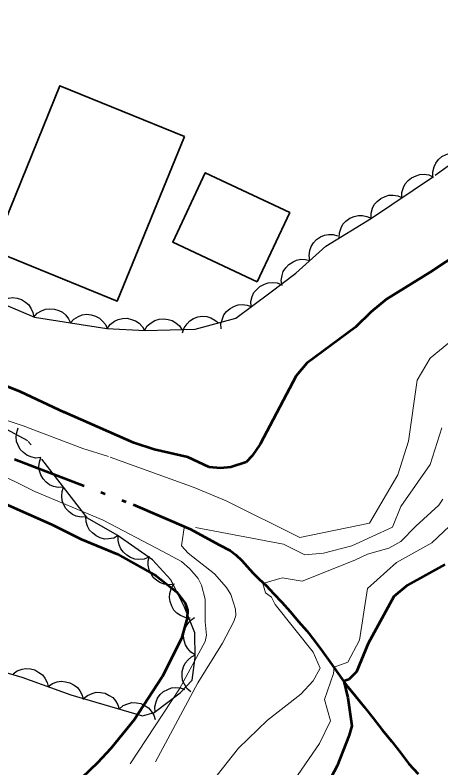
# Model space of a CAD drawing. Extents: x 355726 to 357533, y 5103782 to 5105258.
# Drawn here: x 356620.8 to 356637.93, y 5104468.41 to 5104498.68 of the extents above; entities that cross this region are included whole.
import ezdxf

# ---------------------------------------------------------------- set-up
doc = ezdxf.new("R2010")
doc.units = 0
doc.header["$LTSCALE"] = 0.6
for name, pattern in [('DASH_DOUBLE_DOT', [9.2, 5, -1.2, 0.3, -1.2, 0.3, -1.2]), ('DOT_DASHED', [7.7, 5, -1.2, 0.3, -1.2]), ('LONG_DASHED', [7.5, 6, -1.5])]:
    doc.linetypes.add(name, pattern=pattern)
for name, color, linetype, lineweight in [('1', 7, 'LONG_DASHED', 53), ('2', 7, 'LONG_DASHED', 13), ('31', 7, 'Continuous', 35), ('4', 7, 'DASH_DOUBLE_DOT', 53), ('44', 7, 'Continuous', 25)]:
    doc.layers.add(name, color=color, linetype=linetype, lineweight=lineweight)

msp = doc.modelspace()

# ---------------------------------------------------------------- linework, layer by layer
at = {"layer": '1'}
for points in [[(356639.86, 5104489.91), (356637.49, 5104488.34), (356635.74, 5104487.26), (356635.12, 5104486.75), (356634.49, 5104486.13), (356632.54, 5104484.69), (356632.11, 5104484.17), (356630.66, 5104481.43), (356630.34, 5104480.96), (356630.1, 5104480.71), (356629.48, 5104480.51), (356629.06, 5104480.46), (356628.61, 5104480.51), (356627.75, 5104480.9), (356626.39, 5104481.22), (356625.58, 5104481.48), (356622.78, 5104482.71)], [(356638.09, 5104476.59), (356636.58, 5104475.76), (356636.03, 5104475.3), (356635, 5104473.41), (356634.53, 5104472.28), (356634.22, 5104471.97), (356634.03, 5104471.9), (356634.18, 5104471.23), (356634.34, 5104470.11), (356634.24, 5104469.73), (356633.75, 5104468.49), (356632.39, 5104465.91)]]:
    msp.add_lwpolyline(points, dxfattribs=at)
at = {"layer": '1', "linetype": 'Continuous'}
for points in [[(356614.37, 5104486.09), (356616.89, 5104485.24), (356618.46, 5104484.63), (356619.5, 5104484.15), (356621, 5104483.55), (356622.78, 5104482.71)], [(356615.3, 5104481.07), (356617.53, 5104480.24), (356619.33, 5104479.5), (356622.28, 5104478.2), (356623.46, 5104477.61), (356624.92, 5104477), (356626.48, 5104476.13), (356627.3, 5104475.49), (356627.64, 5104475.04), (356627.73, 5104474.76), (356627.72, 5104474.43), (356627.49, 5104473.61), (356626.72, 5104472.08), (356625.59, 5104470.34), (356624.65, 5104469.2), (356624.11, 5104468.62), (356622.87, 5104467.42)]]:
    msp.add_lwpolyline(points, dxfattribs=at)
at = {"layer": '2'}
for points in [[(356650.58, 5104495.13), (356648.88, 5104493.63), (356645.97, 5104491.47), (356644.47, 5104490.51), (356643.06, 5104489.53), (356637.5, 5104484.88), (356636.97, 5104484), (356636.63, 5104481.55), (356636.19, 5104480.2), (356635.05, 5104478.25), (356632.25, 5104477.67), (356629.29, 5104479.15), (356628.01, 5104479.68), (356624.56, 5104480.93), (356623.53, 5104481.26), (356621.13, 5104482.17), (356619.97, 5104482.55), (356619.26, 5104482.84), (356618.36, 5104483.3), (356616.91, 5104483.71), (356616.45, 5104483.92)], [(356637.96, 5104482.09), (356637.49, 5104480.61), (356636.31, 5104478.92), (356635.98, 5104478.09), (356634.34, 5104477.34), (356633.21, 5104477.04), (356632.45, 5104476.98), (356631.6, 5104477.41), (356627.61, 5104478.16), (356627.49, 5104477.34)], [(356638.01, 5104479.22), (356637.84, 5104478.97), (356636.92, 5104478.13), (356636.32, 5104477.51), (356635.84, 5104477.25), (356634.97, 5104477.01), (356634.46, 5104476.76), (356632.35, 5104475.92), (356631.54, 5104476.05), (356630.77, 5104475.83), (356630.87, 5104475.45), (356631.12, 5104475.28), (356631.26, 5104474.98), (356632.79, 5104473.07), (356633.07, 5104472.42), (356632.79, 5104471.92), (356632.3, 5104471.38), (356630.96, 5104470.33), (356629.79, 5104469.21), (356628.68, 5104467.8)], [(356638.52, 5104478.36), (356637.57, 5104477.46), (356636.14, 5104476.67), (356634.98, 5104475.62), (356634.65, 5104473.55), (356634.19, 5104472.66), (356633.64, 5104472.46), (356633.61, 5104472.21), (356633.24, 5104471.16), (356633.49, 5104470.3), (356633.05, 5104469.4), (356625.08, 5104457.87)], [(356627.49, 5104477.34), (356627.76, 5104477.05), (356628.82, 5104476.21), (356629.31, 5104475.67), (356629.48, 5104475.38), (356629.67, 5104474.8), (356629.68, 5104474.54), (356629.6, 5104474.3), (356629.14, 5104473.43), (356628.15, 5104471.83), (356621.55, 5104459.46)], [(356626.74, 5104477.11), (356627.49, 5104476.71), (356627.83, 5104476.42), (356628.17, 5104476.03), (356628.3, 5104475.76), (356628.45, 5104475.2), (356628.44, 5104474.29), (356628.5, 5104473.75), (356628.45, 5104473.49), (356627.41, 5104471.59), (356624.59, 5104467.3)]]:
    msp.add_lwpolyline(points, dxfattribs=at)
at = {"layer": '2', "linetype": 'Continuous'}
msp.add_lwpolyline([(356615.76, 5104482.21), (356616.68, 5104481.76), (356619.77, 5104480.43), (356621.6, 5104479.53), (356624.34, 5104478.37), (356626.74, 5104477.11)], dxfattribs=at)
at = {"layer": '31'}
for points in [[(356627.61, 5104493.8), (356624.91, 5104487.18), (356619.9, 5104489.22), (356622.6, 5104495.84), (356627.61, 5104493.8)], [(356630.54, 5104487.95), (356627.14, 5104489.55), (356628.45, 5104492.34), (356631.85, 5104490.74), (356630.54, 5104487.95)]]:
    msp.add_lwpolyline(points, close=True, dxfattribs=at)
at = {"layer": '4'}
msp.add_lwpolyline([(356620.78, 5104480.83), (356625.55, 5104479), (356627.86, 5104478.01), (356629.01, 5104477.38), (356629.45, 5104477.15), (356629.68, 5104476.98), (356629.92, 5104476.75), (356630.14, 5104476.51), (356630.36, 5104476.25), (356630.6, 5104476.01), (356630.91, 5104475.73), (356631.2, 5104475.42), (356631.53, 5104475.08), (356631.86, 5104474.7), (356632.2, 5104474.3), (356632.54, 5104473.92), (356632.86, 5104473.51), (356633.17, 5104473.09), (356633.47, 5104472.66), (356633.79, 5104472.21), (356634.12, 5104471.75), (356634.49, 5104471.3), (356634.84, 5104470.87), (356635.2, 5104470.41), (356635.57, 5104469.95), (356635.94, 5104469.49), (356636.29, 5104469.04), (356636.64, 5104468.58), (356637.02, 5104468.17)], dxfattribs=at)
at = {"layer": '44', "linetype": 'DOT_DASHED'}
for points in [[(356609.76, 5104499.87), (356609.75, 5104498.11), (356610.04, 5104496.18), (356610.66, 5104494.84), (356611.89, 5104493.17), (356612.4, 5104492.68), (356613.58, 5104491.62), (356615.22, 5104490.31), (356616.78, 5104489.23), (356617.9, 5104488.41), (356620.15, 5104487.14), (356621.58, 5104486.53), (356623.03, 5104486.31), (356624.49, 5104486.08), (356626.03, 5104486), (356628.04, 5104486.05), (356629.68, 5104486.5), (356631.05, 5104487.51), (356632.09, 5104488.3), (356633.3, 5104489.39), (356635.14, 5104490.52), (356637.7, 5104492.24), (356642.75, 5104495.89)], [(356601.3, 5104478.99), (356609.92, 5104475.78), (356612.34, 5104474.81), (356614.16, 5104474.18), (356616.74, 5104473.51), (356618.86, 5104472.71), (356621.07, 5104472.06), (356623.04, 5104471.35), (356625.93, 5104470.51), (356626.4, 5104470.64), (356627.44, 5104471.43), (356627.93, 5104471.94), (356628.05, 5104472.85), (356628.03, 5104473.85), (356627.62, 5104474.87), (356627.06, 5104475.97), (356626.33, 5104476.78), (356624.91, 5104477.77), (356623.71, 5104478.45), (356621.32, 5104481.56), (356615.24, 5104484.79), (356606.27, 5104488.85), (356599.99, 5104491.39)]]:
    msp.add_lwpolyline(points, dxfattribs=at)
at = {"layer": '44'}
for points in [[(356637.61, 5104492.18), (356637.6, 5104492.38), (356637.66, 5104492.58), (356637.72, 5104492.73), (356637.83, 5104492.87), (356637.97, 5104492.99), (356638.14, 5104493.07), (356638.3, 5104493.13), (356638.47, 5104493.14), (356638.66, 5104493.12), (356638.83, 5104493.05)], [(356636.36, 5104491.34), (356636.36, 5104491.55), (356636.42, 5104491.75), (356636.49, 5104491.9), (356636.61, 5104492.03), (356636.75, 5104492.14), (356636.93, 5104492.22), (356637.08, 5104492.27), (356637.26, 5104492.28), (356637.44, 5104492.25), (356637.61, 5104492.18)], [(356635.12, 5104490.51), (356635.12, 5104490.71), (356635.18, 5104490.91), (356635.25, 5104491.06), (356635.36, 5104491.19), (356635.51, 5104491.31), (356635.68, 5104491.39), (356635.84, 5104491.44), (356636.01, 5104491.44), (356636.2, 5104491.41), (356636.36, 5104491.34)], [(356633.84, 5104489.72), (356633.85, 5104489.93), (356633.92, 5104490.12), (356633.99, 5104490.27), (356634.11, 5104490.4), (356634.26, 5104490.51), (356634.44, 5104490.58), (356634.6, 5104490.62), (356634.77, 5104490.62), (356634.95, 5104490.58), (356635.12, 5104490.51)], [(356632.66, 5104488.81), (356632.63, 5104489.02), (356632.66, 5104489.22), (356632.71, 5104489.38), (356632.8, 5104489.52), (356632.93, 5104489.66), (356633.09, 5104489.76), (356633.24, 5104489.83), (356633.41, 5104489.86), (356633.6, 5104489.86), (356633.77, 5104489.81)], [(356631.54, 5104487.81), (356631.51, 5104488.01), (356631.55, 5104488.21), (356631.59, 5104488.37), (356631.69, 5104488.52), (356631.81, 5104488.65), (356631.98, 5104488.76), (356632.12, 5104488.83), (356632.3, 5104488.86), (356632.48, 5104488.85), (356632.66, 5104488.81)], [(356630.3, 5104486.96), (356630.29, 5104487.17), (356630.34, 5104487.36), (356630.41, 5104487.52), (356630.52, 5104487.65), (356630.65, 5104487.77), (356630.83, 5104487.86), (356630.98, 5104487.92), (356631.15, 5104487.93), (356631.34, 5104487.91), (356631.51, 5104487.85)], [(356620.17, 5104487.13), (356620.35, 5104487.24), (356620.54, 5104487.3), (356620.71, 5104487.32), (356620.88, 5104487.3), (356621.06, 5104487.24), (356621.22, 5104487.14), (356621.34, 5104487.04), (356621.44, 5104486.89), (356621.52, 5104486.72), (356621.55, 5104486.54)], [(356629.09, 5104486.07), (356629.08, 5104486.28), (356629.14, 5104486.47), (356629.2, 5104486.63), (356629.31, 5104486.76), (356629.45, 5104486.88), (356629.62, 5104486.97), (356629.77, 5104487.03), (356629.95, 5104487.04), (356630.13, 5104487.02), (356630.3, 5104486.96)], [(356621.55, 5104486.53), (356621.69, 5104486.69), (356621.87, 5104486.79), (356622.02, 5104486.85), (356622.19, 5104486.87), (356622.38, 5104486.86), (356622.56, 5104486.8), (356622.71, 5104486.74), (356622.84, 5104486.62), (356622.95, 5104486.47), (356623.03, 5104486.31)], [(356623.03, 5104486.31), (356623.17, 5104486.46), (356623.35, 5104486.56), (356623.5, 5104486.63), (356623.68, 5104486.65), (356623.86, 5104486.63), (356624.04, 5104486.57), (356624.19, 5104486.5), (356624.32, 5104486.38), (356624.44, 5104486.24), (356624.51, 5104486.08)], [(356624.51, 5104486.08), (356624.64, 5104486.25), (356624.8, 5104486.37), (356624.95, 5104486.44), (356625.12, 5104486.48), (356625.31, 5104486.49), (356625.49, 5104486.44), (356625.65, 5104486.39), (356625.79, 5104486.29), (356625.92, 5104486.15), (356626.01, 5104486)], [(356626.01, 5104486), (356626.12, 5104486.18), (356626.28, 5104486.31), (356626.42, 5104486.4), (356626.59, 5104486.45), (356626.77, 5104486.47), (356626.96, 5104486.44), (356627.12, 5104486.4), (356627.27, 5104486.31), (356627.41, 5104486.18), (356627.51, 5104486.04)], [(356627.53, 5104485.91), (356627.6, 5104486.11), (356627.72, 5104486.27), (356627.83, 5104486.39), (356627.98, 5104486.48), (356628.15, 5104486.55), (356628.34, 5104486.57), (356628.51, 5104486.56), (356628.68, 5104486.51), (356628.84, 5104486.42), (356628.98, 5104486.31)], [(356621.84, 5104480.89), (356621.63, 5104480.87), (356621.43, 5104480.92), (356621.28, 5104480.98), (356621.14, 5104481.09), (356621.01, 5104481.22), (356620.92, 5104481.39), (356620.86, 5104481.54), (356620.85, 5104481.72), (356620.87, 5104481.9), (356620.92, 5104482.08)], [(356622.75, 5104479.7), (356622.54, 5104479.68), (356622.35, 5104479.73), (356622.19, 5104479.79), (356622.05, 5104479.9), (356621.93, 5104480.03), (356621.84, 5104480.2), (356621.78, 5104480.35), (356621.76, 5104480.53), (356621.78, 5104480.71), (356621.84, 5104480.89)], [(356623.67, 5104478.51), (356623.46, 5104478.49), (356623.26, 5104478.54), (356623.11, 5104478.6), (356622.97, 5104478.71), (356622.84, 5104478.84), (356622.75, 5104479.01), (356622.69, 5104479.17), (356622.68, 5104479.34), (356622.7, 5104479.53), (356622.75, 5104479.7)], [(356624.95, 5104477.75), (356624.77, 5104477.65), (356624.56, 5104477.62), (356624.4, 5104477.61), (356624.23, 5104477.66), (356624.06, 5104477.74), (356623.91, 5104477.86), (356623.8, 5104477.97), (356623.72, 5104478.13), (356623.66, 5104478.31), (356623.65, 5104478.49)], [(356626.18, 5104476.88), (356625.99, 5104476.81), (356625.78, 5104476.79), (356625.62, 5104476.8), (356625.45, 5104476.87), (356625.29, 5104476.96), (356625.16, 5104477.09), (356625.05, 5104477.22), (356624.99, 5104477.38), (356624.95, 5104477.56), (356624.95, 5104477.74)], [(356627.21, 5104475.8), (356627.01, 5104475.77), (356626.8, 5104475.8), (356626.65, 5104475.85), (356626.5, 5104475.95), (356626.36, 5104476.07), (356626.26, 5104476.24), (356626.19, 5104476.38), (356626.16, 5104476.56), (356626.16, 5104476.74), (356626.21, 5104476.92)], [(356627.84, 5104474.43), (356627.64, 5104474.46), (356627.45, 5104474.54), (356627.31, 5104474.63), (356627.19, 5104474.76), (356627.1, 5104474.91), (356627.04, 5104475.1), (356627.01, 5104475.26), (356627.03, 5104475.43), (356627.08, 5104475.61), (356627.16, 5104475.77)], [(356628.05, 5104472.96), (356627.87, 5104473.07), (356627.74, 5104473.23), (356627.65, 5104473.36), (356627.6, 5104473.53), (356627.58, 5104473.72), (356627.61, 5104473.91), (356627.65, 5104474.06), (356627.75, 5104474.21), (356627.87, 5104474.35), (356628.02, 5104474.46)], [(356627.87, 5104471.47), (356627.71, 5104471.61), (356627.61, 5104471.78), (356627.54, 5104471.93), (356627.52, 5104472.11), (356627.52, 5104472.29), (356627.58, 5104472.47), (356627.64, 5104472.62), (356627.76, 5104472.76), (356627.9, 5104472.88), (356628.06, 5104472.96)], [(356620.72, 5104472.19), (356620.89, 5104472.31), (356621.08, 5104472.38), (356621.24, 5104472.41), (356621.42, 5104472.39), (356621.6, 5104472.35), (356621.76, 5104472.25), (356621.9, 5104472.16), (356622, 5104472.02), (356622.09, 5104471.85), (356622.13, 5104471.68)], [(356622.13, 5104471.68), (356622.3, 5104471.8), (356622.49, 5104471.87), (356622.65, 5104471.9), (356622.83, 5104471.88), (356623.01, 5104471.84), (356623.18, 5104471.74), (356623.31, 5104471.65), (356623.41, 5104471.51), (356623.5, 5104471.34), (356623.54, 5104471.17)], [(356623.55, 5104471.2), (356623.71, 5104471.33), (356623.9, 5104471.41), (356624.06, 5104471.46), (356624.24, 5104471.45), (356624.42, 5104471.42), (356624.59, 5104471.33), (356624.73, 5104471.25), (356624.84, 5104471.11), (356624.94, 5104470.95), (356624.99, 5104470.78)], [(356626.43, 5104470.66), (356626.42, 5104470.87), (356626.47, 5104471.07), (356626.53, 5104471.22), (356626.64, 5104471.36), (356626.77, 5104471.49), (356626.94, 5104471.57), (356627.09, 5104471.63), (356627.27, 5104471.65), (356627.45, 5104471.63), (356627.62, 5104471.57)], [(356624.99, 5104470.78), (356625.15, 5104470.92), (356625.34, 5104470.99), (356625.5, 5104471.04), (356625.68, 5104471.03), (356625.86, 5104471), (356626.03, 5104470.91), (356626.17, 5104470.83), (356626.28, 5104470.69), (356626.38, 5104470.53), (356626.43, 5104470.36)]]:
    msp.add_lwpolyline(points, dxfattribs=at)

doc.saveas('drawing.dxf')
